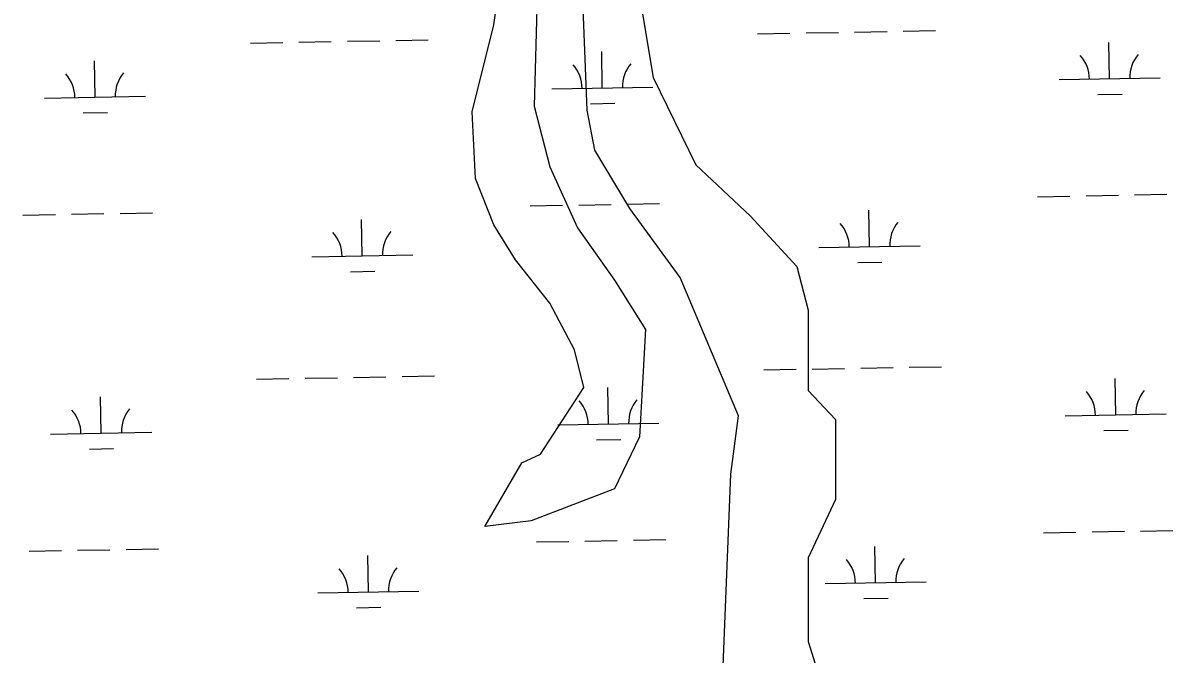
# Model space of a CAD drawing. Extents: x 3925854 to 3964121, y 224593 to 250589.
# Drawn here: x 3959852 to 3960990, y 238700 to 239324 of the extents above; entities that cross this region are included whole.
import ezdxf

# ---------------------------------------------------------------- set-up
doc = ezdxf.new("R2010")
doc.units = 0
doc.layers.add('V-SITE-VEGE', color=7, linetype='Continuous')
doc.layers.add('V-WETL-SWMP', color=7, linetype='Continuous')

msp = doc.modelspace()

# ---------------------------------------------------------------- linework, layer by layer
at = {"layer": 'V-SITE-VEGE'}
for p, q in [((3960456.188, 239385.627), (3960475.388, 239270.38)), ((3960410.105, 239237.971), (3960406.265, 239338.808)), ((3960475.388, 239270.38), (3960517.628, 239183.946)), ((3960417.785, 239198.352), (3960410.105, 239237.971)), ((3960452.348, 239140.73), (3960417.785, 239198.352)), ((3960517.628, 239183.946), (3960571.39, 239133.527)), ((3960502.268, 239072.302), (3960452.348, 239140.73)), ((3960571.39, 239133.527), (3960617.472, 239083.105)), ((3960617.472, 239083.105), (3960628.992, 239039.888)), ((3960559.87, 238935.444), (3960502.268, 239072.302)), ((3960628.992, 239039.888), (3960628.992, 238960.655)), ((3960628.992, 238960.655), (3960655.872, 238931.844)), ((3960552.19, 238877.822), (3960559.87, 238935.444)), ((3960655.872, 238931.844), (3960655.872, 238852.613)), ((3960544.51, 238679.741), (3960552.19, 238877.822)), ((3960655.872, 238852.613), (3960628.992, 238794.988)), ((3960628.992, 238794.988), (3960628.992, 238712.155)), ((3960628.992, 238712.155), (3960655.872, 238625.719))]:
    msp.add_line(p, q, dxfattribs=at)
for points in [[(3960437.407, 238863.133), (3960354.762, 238831.555), (3960308.848, 238825.815), (3960345.579, 238888.971), (3960363.946, 238897.583), (3960406.798, 238963.608), (3960397.615, 239000.929), (3960373.129, 239046.859), (3960339.458, 239089.921), (3960318.032, 239124.368), (3960299.665, 239170.301), (3960296.605, 239236.326), (3960318.032, 239322.449), (3960327.215, 239388.472)], [(3960360.884, 239351.155), (3960357.822, 239242.069), (3960373.129, 239181.784), (3960400.677, 239121.499), (3960437.407, 239069.826), (3960468.017, 239021.026), (3960461.895, 238914.806), (3960437.407, 238863.133)]]:
    msp.add_lwpolyline(points, dxfattribs=at)
at = {"layer": 'V-WETL-SWMP'}
for p, q in [((3960578.855, 239313.527), (3960610.849, 239314.109)), ((3960626.847, 239314.4), (3960658.842, 239314.982)), ((3960674.839, 239315.273), (3960706.834, 239315.854)), ((3960722.831, 239316.145), (3960754.826, 239316.727)), ((3960077.03, 239304.403), (3960109.024, 239304.984)), ((3960125.022, 239305.275), (3960157.016, 239305.857)), ((3960173.014, 239306.148), (3960205.009, 239306.73)), ((3960221.006, 239307.021), (3960253.001, 239307.602)), ((3960927.036, 239269.108), (3960926.381, 239305.102)), ((3960425.211, 239259.983), (3960424.556, 239295.977)), ((3959923.386, 239250.859), (3959922.731, 239286.853)), ((3960877.044, 239268.199), (3960977.028, 239270.017)), ((3960375.219, 239259.074), (3960475.203, 239260.892)), ((3960915.318, 239253.461), (3960939.314, 239253.898)), ((3959873.394, 239249.95), (3959973.377, 239251.768)), ((3960413.493, 239244.337), (3960437.489, 239244.773)), ((3959911.668, 239235.212), (3959935.664, 239235.648)), ((3960855.739, 239152.36), (3960887.733, 239152.942)), ((3960903.731, 239153.233), (3960935.725, 239153.815)), ((3960951.723, 239154.106), (3960983.717, 239154.688)), ((3960353.913, 239143.236), (3960385.908, 239143.818)), ((3960401.906, 239144.108), (3960433.9, 239144.69)), ((3960449.898, 239144.981), (3960481.892, 239145.563)), ((3959852.088, 239134.111), (3959884.083, 239134.693)), ((3959900.08, 239134.984), (3959932.075, 239135.565)), ((3959948.073, 239135.856), (3959980.067, 239136.438)), ((3960187.721, 239093.776), (3960187.067, 239129.77)), ((3960689.546, 239102.901), (3960688.892, 239138.895)), ((3960137.729, 239092.867), (3960237.713, 239094.685)), ((3960639.555, 239101.992), (3960739.538, 239103.81)), ((3960677.829, 239087.254), (3960701.825, 239087.691)), ((3960176.004, 239078.13), (3960200, 239078.566)), ((3960584.903, 238980.907), (3960616.898, 238981.489)), ((3960632.895, 238981.78), (3960664.89, 238982.362)), ((3960680.887, 238982.653), (3960712.882, 238983.234)), ((3960728.879, 238983.525), (3960760.874, 238984.107)), ((3960083.078, 238971.783), (3960115.072, 238972.364)), ((3960131.07, 238972.655), (3960163.065, 238973.237)), ((3960179.062, 238973.528), (3960211.057, 238974.11)), ((3960227.054, 238974.401), (3960259.049, 238974.982)), ((3960933.084, 238936.488), (3960932.429, 238972.482)), ((3960431.259, 238927.363), (3960430.604, 238963.357)), ((3959929.434, 238918.239), (3959928.779, 238954.233)), ((3960883.092, 238935.579), (3960983.076, 238937.397)), ((3960381.267, 238926.454), (3960481.251, 238928.272)), ((3959879.442, 238917.33), (3959979.426, 238919.148)), ((3960921.366, 238920.841), (3960945.362, 238921.278)), ((3959917.716, 238902.592), (3959941.712, 238903.028)), ((3960419.541, 238911.717), (3960443.537, 238912.153)), ((3960909.779, 238820.613), (3960941.773, 238821.195)), ((3960957.771, 238821.486), (3960989.765, 238822.068)), ((3960359.962, 238810.616), (3960391.956, 238811.198)), ((3960407.954, 238811.488), (3960439.948, 238812.07)), ((3960455.946, 238812.361), (3960487.94, 238812.943)), ((3960861.787, 238819.74), (3960893.781, 238820.322)), ((3959858.136, 238801.491), (3959890.131, 238802.073)), ((3959906.129, 238802.364), (3959938.123, 238802.945)), ((3959954.121, 238803.236), (3959986.115, 238803.818)), ((3960695.594, 238770.281), (3960694.94, 238806.275)), ((3960193.769, 238761.156), (3960193.115, 238797.15)), ((3960645.603, 238769.372), (3960745.586, 238771.19)), ((3960143.778, 238760.247), (3960243.761, 238762.065)), ((3960683.877, 238754.634), (3960707.873, 238755.071)), ((3960182.052, 238745.51), (3960206.048, 238745.946))]:
    msp.add_line(p, q, dxfattribs=at)
for centre, start, end in [((3960871.793, 239268.578), 0.269879, 41.813537), ((3960982.261, 239270.587), 140.269876, 181.813534), ((3960369.968, 239259.454), 0.269879, 41.813537), ((3960480.436, 239261.462), 140.269876, 181.813534), ((3959868.143, 239250.329), 0.269879, 41.813537), ((3959978.611, 239252.338), 140.269876, 181.813534), ((3960242.946, 239095.255), 140.269876, 181.813534), ((3960634.304, 239102.371), 0.269879, 41.813537), ((3960744.771, 239104.38), 140.269876, 181.813534), ((3960132.479, 239093.247), 0.269879, 41.813537), ((3960877.841, 238935.958), 0.269879, 41.813537), ((3960988.309, 238937.967), 140.269876, 181.813534), ((3960376.016, 238926.834), 0.269879, 41.813537), ((3960486.484, 238928.842), 140.269876, 181.813534), ((3959874.191, 238917.709), 0.269879, 41.813537), ((3959984.659, 238919.718), 140.269876, 181.813534), ((3960640.352, 238769.751), 0.269879, 41.813537), ((3960750.819, 238771.76), 140.269876, 181.813534), ((3960138.527, 238760.627), 0.269879, 41.813537), ((3960248.994, 238762.635), 140.269876, 181.813534)]:
    msp.add_arc(centre, 35.246, start, end, dxfattribs=at)

doc.saveas('drawing.dxf')
